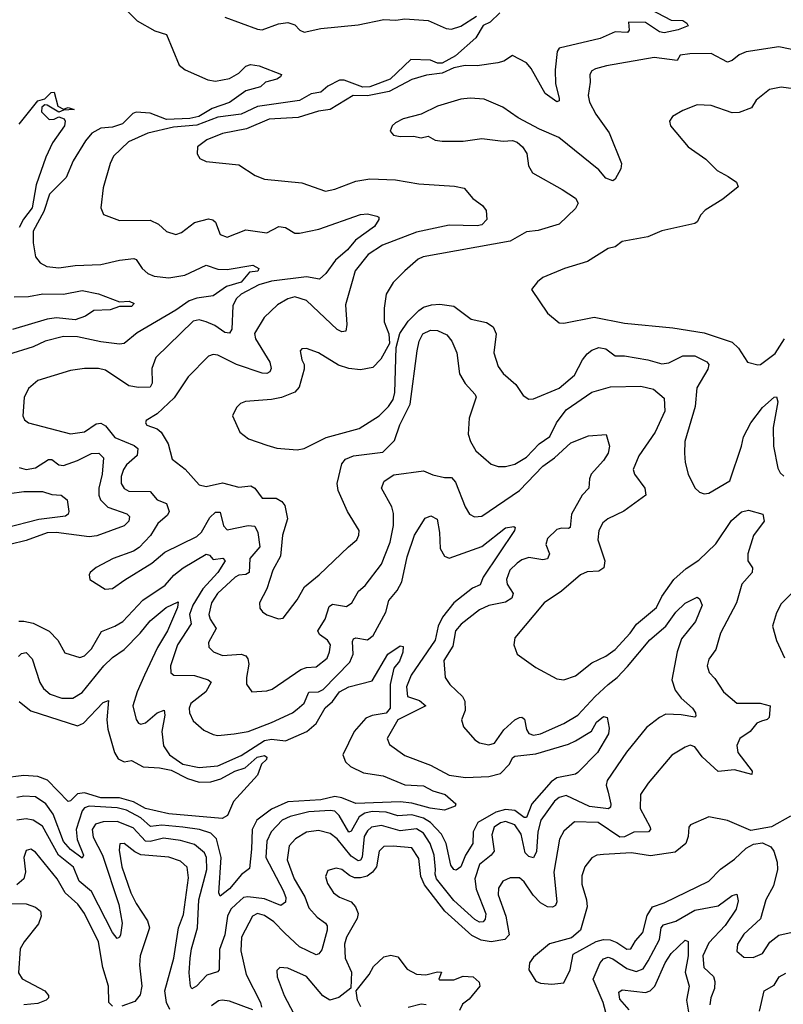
# Model space of a CAD drawing. Extents: x 1443846 to 1577407, y 839182 to 927291.
# Tile 401 of 535: x 1551707 to 1554974, y 887798 to 892009. Entities that reach past the tile are written whole.
import ezdxf

# ---------------------------------------------------------------- set-up
doc = ezdxf.new("R2010")
doc.units = 0

msp = doc.modelspace()

# ---------------------------------------------------------------- linework, layer by layer
at = {"layer": '0CON20XD'}
for points in [[(1552165, 892050), (1552210, 892005), (1552285, 891961.2), (1552335.8, 891945.8), (1552389.2, 891815), (1552415, 891795.6), (1552512.2, 891752.2), (1552545, 891746.4), (1552605, 891757.3), (1552645, 891781.1), (1552675, 891810), (1552695, 891817.1), (1552732.5, 891812.5), (1552827.1, 891775), (1552823.1, 891765), (1552807.5, 891755), (1552758.3, 891741.7), (1552737.3, 891722.7), (1552675, 891705.4), (1552604.7, 891655), (1552531.1, 891628.9), (1552473.3, 891595), (1552435, 891587.1), (1552335, 891582.8), (1552265, 891608.9), (1552205, 891614.3), (1552191.6, 891608.4), (1552146.6, 891563.4), (1552105, 891549.1), (1552054.4, 891545), (1552016.5, 891523.5), (1551988.6, 891491.4), (1551936.5, 891405), (1551906.1, 891333.9), (1551835, 891263.5), (1551810.5, 891189.5), (1551765.6, 891105), (1551765.6, 891055), (1551775.7, 890995), (1551795, 890969.2), (1551823.3, 890953.3), (1551875, 890948), (1551945, 890958.7), (1552055, 890961.8), (1552135, 890981.3), (1552195, 890987.3), (1552205, 890984.3), (1552230.8, 890945), (1552255, 890923.1), (1552283, 890913), (1552345.3, 890904.8), (1552413.8, 890916.2), (1552505, 890959.2), (1552555, 890942.1), (1552595, 890940.4), (1552705, 890959.2), (1552730, 890945), (1552725.6, 890934.4), (1552690.2, 890929.8), (1552655, 890886.7), (1552591.6, 890868.4), (1552535, 890828.2), (1552465, 890818.2), (1552433, 890807), (1552375, 890766.3), (1552209.9, 890670.1), (1552155, 890624.5), (1552135, 890621.3), (1552055, 890630.9), (1551955, 890652.7), (1551895, 890653.7), (1551816, 890635), (1551765, 890610), (1551655, 890575.7)], [(1553761.8, 892038.2), (1553720.6, 891999.4), (1553690, 891985), (1553658.3, 891931.7), (1553571.1, 891855), (1553515, 891823.1), (1553495, 891823.2), (1553464.3, 891835.7), (1553381.1, 891838.9), (1553292.9, 891755), (1553205, 891721.7), (1553175, 891720.8), (1553095, 891750.3), (1553075, 891750.4), (1553025, 891725.6), (1552995, 891699.1), (1552955, 891692.7), (1552905, 891664.4), (1552725, 891638.6), (1552655, 891605.5), (1552555, 891592.8), (1552465, 891558.7), (1552365, 891549.2), (1552255, 891523.9), (1552173.3, 891486.8), (1552108.9, 891425), (1552094.5, 891395), (1552065, 891290), (1552054, 891205), (1552066.4, 891176.4), (1552135, 891150), (1552265, 891151.5), (1552300.6, 891135), (1552335, 891103.1), (1552375, 891090.6), (1552400.2, 891099.8), (1552455, 891141.8), (1552515, 891157.3), (1552533.8, 891153.8), (1552545, 891142.9), (1552565, 891091.1), (1552595, 891078.8), (1552675, 891110.4), (1552765, 891097.3), (1552815.6, 891124.4), (1552845, 891120.6), (1552885, 891095.6), (1552905, 891096.2), (1552987.2, 891112.8), (1553165, 891176.5), (1553195, 891178.5), (1553235, 891169.2), (1553243.3, 891165), (1553243.8, 891155), (1553225.6, 891125), (1553144.1, 891065.9), (1553110.4, 891025), (1553058.7, 890981.3), (1553016.6, 890923.4), (1552990.6, 890899.4), (1552935, 890909.1), (1552785, 890891.4), (1552730.9, 890875), (1552654.5, 890835.5), (1552633.6, 890815), (1552619.5, 890785), (1552615.4, 890685), (1552605, 890668.1), (1552585, 890671.1), (1552541.7, 890701.7), (1552505, 890717.3), (1552475, 890725.4), (1552450.1, 890719.9), (1552289.6, 890565), (1552273, 890517), (1552274.6, 890455), (1552265, 890438.2), (1552215.7, 890435.7), (1552175, 890442.6), (1552075, 890510.9), (1552045, 890517.5), (1551985, 890517.5), (1551925, 890508.5), (1551785, 890466.7), (1551745, 890432), (1551726.6, 890393.4), (1551721.2, 890315), (1551727.7, 890297.7), (1551744.6, 890284.6), (1551925, 890237.9), (1551985, 890246.7), (1552035, 890281.2), (1552055, 890283.5), (1552075, 890271.5), (1552115, 890222.4), (1552197.5, 890187.5), (1552213.1, 890175), (1552209.4, 890145), (1552164.1, 890105), (1552151.8, 890085), (1552141.1, 890055), (1552141.1, 890025), (1552155, 890004.5), (1552175, 889992.7), (1552265, 889991.2), (1552296, 889956), (1552335, 889939.6), (1552347.4, 889905), (1552339.4, 889890.6), (1552297.7, 889855), (1552267.3, 889802.7), (1552218.9, 889751.1), (1552194.5, 889735.5), (1552106.7, 889705), (1552034.5, 889665.5), (1552008.8, 889645), (1552004, 889635), (1552007.5, 889615), (1552072.9, 889572.9), (1552105, 889575.7), (1552157, 889613), (1552272, 889685), (1552328.8, 889731.2), (1552465, 889798.8), (1552485, 889818), (1552520.5, 889879.5), (1552545, 889902.9), (1552565, 889903.1), (1552578.9, 889845), (1552595, 889826.8), (1552685, 889846.5), (1552712.9, 889842.9), (1552725.9, 889815.9), (1552734.7, 889755), (1552692.5, 889705), (1552688.6, 889645), (1552675, 889635.7), (1552645, 889632.9), (1552629.1, 889625), (1552553.8, 889555), (1552528.3, 889515), (1552516.5, 889465), (1552522.2, 889445), (1552548.1, 889405), (1552515.6, 889345), (1552517.1, 889325), (1552536, 889305), (1552575, 889290.4), (1552655, 889295.8), (1552675, 889287.9), (1552683.9, 889275), (1552688, 889252), (1552677.3, 889195), (1552677, 889167), (1552701.2, 889135), (1552765, 889137.9), (1552787.5, 889145), (1552910.5, 889229.5), (1552935, 889238.4), (1552975, 889241.5), (1553022.1, 889277.9), (1553033.4, 889305), (1553036.8, 889335), (1553024.5, 889355), (1552989.6, 889379.6), (1552982.6, 889395), (1553014.8, 889445.2), (1553030.9, 889499.1), (1553045, 889509.6), (1553105, 889499.2), (1553128.6, 889515), (1553156.2, 889565), (1553185, 889589.2), (1553255, 889680.6), (1553291.6, 889775), (1553305.9, 889845.9), (1553306.7, 889896.7), (1553298.8, 889925), (1553255.5, 890005), (1553266.9, 890035), (1553307.6, 890062.4), (1553435, 890080), (1553475, 890062.5), (1553525, 890051.1), (1553555, 890051.2)], [(1554404.2, 892055), (1554495, 892007.7), (1554545, 892006), (1554561.1, 891995), (1554566.6, 891983.4), (1554525, 891966.7), (1554465, 891953.9), (1554445, 891957.9), (1554385, 891996.8), (1554311.7, 891998.3), (1554314.6, 891965), (1554307.1, 891955), (1554255, 891958), (1554190.6, 891929.4), (1554015, 891888.1), (1554006.4, 891873.6), (1553998.2, 891795), (1553999.1, 891735), (1554015.7, 891674.3), (1554015, 891662.5), (1554005, 891658.8), (1553955, 891693.3), (1553895, 891800.8), (1553875.6, 891825), (1553815, 891856.2), (1553778.5, 891831.5), (1553752.5, 891825), (1553665, 891812.4), (1553613.7, 891813.6), (1553565, 891803.3), (1553515, 891781), (1553447.3, 891772.7), (1553385, 891754.2), (1553287.7, 891702.3), (1553195, 891683.5), (1553133.3, 891685), (1553035, 891625.7), (1552985, 891617.8), (1552898.5, 891591.5), (1552775, 891583.5), (1552677.9, 891542.1), (1552575, 891522.9), (1552507.5, 891495), (1552468, 891465), (1552466.2, 891435), (1552477.5, 891415), (1552505, 891402.5), (1552645, 891388.1), (1552715, 891342.9), (1552755, 891327.1), (1552915, 891310.9), (1553015, 891276.4), (1553056.2, 891285), (1553145, 891319.2), (1553205, 891329.3), (1553315, 891324.6), (1553415, 891306.7), (1553567.9, 891297.9), (1553608.7, 891288.7), (1553645.8, 891245), (1553688, 891215), (1553702.7, 891192.7), (1553706, 891155), (1553685, 891131.9), (1553665, 891127.5), (1553545, 891130.6), (1553405, 891100.4), (1553259.4, 891045), (1553197.8, 891005), (1553142.4, 890935), (1553129.8, 890890.2), (1553100.8, 890789.2), (1553107.6, 890705), (1553102.9, 890677.1), (1553085, 890674.6), (1553065, 890684.6), (1552935, 890807.9), (1552885, 890824.4), (1552855, 890815.6), (1552810.8, 890789.2), (1552753.5, 890735), (1552712.6, 890667.4), (1552716.8, 890645), (1552778, 890545), (1552783.3, 890516.7), (1552776.9, 890503.1), (1552765, 890495.6), (1552745, 890496.9), (1552634.6, 890534.6), (1552555, 890574.6), (1552535, 890577.1), (1552515, 890570.5), (1552428.5, 890481.5), (1552368.2, 890391.8), (1552295, 890324), (1552248.8, 890295), (1552246, 890285), (1552252, 890275), (1552295, 890259.4), (1552312.2, 890245), (1552343.2, 890195), (1552359.3, 890129.3), (1552415, 890087.1), (1552475, 890020), (1552505, 890013.1), (1552575, 890028.4), (1552645, 890009.5), (1552696.1, 890016.1), (1552712.9, 890005), (1552745, 889963.1), (1552805, 889962.3), (1552828.8, 889948.8), (1552841.9, 889931.9), (1552853.1, 889875), (1552832.3, 889805), (1552822.5, 889715), (1552790, 889655), (1552764.5, 889575.5), (1552734, 889515), (1552735, 889492.5), (1552746.1, 889476.1), (1552765, 889463.3), (1552815, 889446), (1552835, 889450), (1552895, 889528), (1552925.9, 889584.1), (1552988.9, 889635), (1553114.3, 889755), (1553149.4, 889785), (1553158.9, 889805), (1553159.4, 889825), (1553110, 889905), (1553069.6, 889995), (1553066.1, 890025), (1553085, 890110), (1553100.7, 890129.3), (1553135, 890143.8), (1553260.7, 890159.3), (1553310.2, 890209.8), (1553334, 890276), (1553377.4, 890365), (1553407.2, 890592.8), (1553415.8, 890634.2), (1553432.2, 890665), (1553465, 890681.5), (1553495, 890680), (1553535, 890661.8), (1553555.4, 890635), (1553578.2, 890585), (1553589.6, 890495), (1553613.4, 890453.4), (1553656, 890406), (1553659.5, 890395), (1553630, 890305), (1553626.4, 890236.4), (1553635.5, 890205.5), (1553659.4, 890165), (1553725, 890107.8), (1553755, 890098.5), (1553785, 890098.2), (1553825, 890108.5), (1553875, 890138.7), (1553929.6, 890195), (1553975, 890226.2), (1554004.3, 890285), (1554045, 890340.9), (1554155, 890415.5), (1554235, 890438.8), (1554365, 890442.5), (1554419.3, 890429.3), (1554465, 890390), (1554467.5, 890335), (1554426.5, 890245), (1554356.1, 890143.9), (1554332.5, 890085), (1554337.3, 890065), (1554381.8, 890005), (1554386.4, 889975), (1554292.5, 889907.5), (1554222.9, 889875), (1554202.7, 889857.3), (1554185.6, 889825), (1554180.9, 889785), (1554211.3, 889695), (1554206.2, 889665), (1554185, 889651.1), (1554135, 889647.3), (1554106.2, 889635), (1554024.6, 889565.4), (1553951.4, 889515), (1553826, 889365), (1553821.2, 889335), (1553836.2, 889295), (1553915, 889238.8), (1554005, 889190), (1554035, 889186), (1554085, 889202.9), (1554155, 889258.1), (1554215, 889287.1), (1554255, 889315.4), (1554319.5, 889385), (1554346.2, 889423.9), (1554431.3, 889495), (1554455, 889542.5), (1554506.2, 889615), (1554558.7, 889661.3), (1554612.6, 889697.4), (1554685, 889767.2), (1554752.7, 889867.3), (1554795, 889904.4), (1554825, 889910.8), (1554886.7, 889895), (1554892, 889865), (1554846.5, 889803.5), (1554822, 889725), (1554821.8, 889695), (1554842.2, 889665), (1554841.5, 889645), (1554796.1, 889595), (1554773.5, 889515), (1554705.9, 889385), (1554686.2, 889315), (1554656.2, 889273.8), (1554648.9, 889245), (1554657.4, 889217.4), (1554681.9, 889191.9), (1554718.8, 889135), (1554775, 889085.5), (1554875.8, 889085.8), (1554917.5, 889075), (1554914.2, 889025), (1554904.5, 889015.5), (1554880.6, 889009.4), (1554860.4, 888999.6), (1554832.7, 888965), (1554788.1, 888935), (1554775.5, 888905), (1554780, 888875), (1554841.4, 888795), (1554840, 888780), (1554765, 888800.3), (1554695, 888794.1), (1554626.9, 888856.9), (1554595, 888899.4), (1554575, 888905.6), (1554555, 888898.1), (1554496.7, 888863.3), (1554396.5, 888743.5), (1554363.3, 888695), (1554361.6, 888635), (1554404.6, 888555), (1554405.4, 888545), (1554396.9, 888535), (1554335, 888534), (1554295, 888513.7), (1554275, 888512.9), (1554182, 888575), (1554081.4, 888578.6), (1554035, 888538.9), (1554016.6, 888503.4), (1553992.7, 888362.7), (1554004.6, 888235.4), (1554000, 888220), (1553986.9, 888213.1), (1553965, 888214.1), (1553935, 888231.6), (1553903.8, 888265), (1553865, 888321.5), (1553845, 888338.5), (1553805, 888338.2), (1553774.4, 888325), (1553756.4, 888295), (1553754.6, 888265.4), (1553786.5, 888175), (1553800.7, 888095), (1553782.5, 888075), (1553725, 888065.6), (1553681.6, 888071.6), (1553641.4, 888091.4), (1553525.8, 888195.9), (1553438.6, 888308.6), (1553423.7, 888345), (1553415, 888421.9), (1553385, 888467.1), (1553305, 888474.8), (1553265, 888472.5), (1553245, 888452.9), (1553234, 888386), (1553216.9, 888363.1), (1553193.5, 888346.5), (1553165, 888338), (1553139, 888339), (1553118.7, 888348.7), (1553085, 888374.4), (1553060.6, 888379.4), (1553025, 888370), (1553015.7, 888345), (1553024.5, 888315), (1553050, 888275), (1553075, 888255.5), (1553126.1, 888236.1), (1553143.3, 888215), (1553156, 888186), (1553150.4, 888165), (1553105.2, 888085), (1553097.5, 888055), (1553099.3, 887995), (1553126.9, 887935), (1553123.6, 887866.4), (1553072.9, 887827.1), (1553034.7, 887814.7), (1553003.7, 887833.7), (1552935, 887917.1), (1552855, 887952.7), (1552820, 887955), (1552808.1, 887941.9), (1552808.5, 887915), (1552838.5, 887835), (1552879.4, 887759.4)], [(1552585, 892020.6), (1552725, 891968.8), (1552745, 891966.2), (1552815, 891992.2), (1552855, 891997.8), (1552885, 891988.1), (1552905.8, 891965), (1552925, 891955.6), (1552995, 891971.1), (1553155, 891988.1), (1553265, 892010), (1553317.1, 892007.1), (1553355, 892012.9), (1553455, 892005.5), (1553531.3, 891971.3), (1553555, 891969.2), (1553595, 891981.9), (1553661.8, 892025)], [(1555045, 891875.3), (1554955, 891893.2), (1554815, 891871.8), (1554785, 891859.6), (1554755, 891834.5), (1554735, 891828.2), (1554665.5, 891865.5), (1554573.8, 891863.8), (1554532.7, 891857.3), (1554520, 891835), (1554422.2, 891847.8), (1554217.3, 891812.7), (1554170.6, 891799.4), (1554155, 891790), (1554145.8, 891775), (1554147.9, 891742.1), (1554140, 891685), (1554145, 891656.7), (1554172.7, 891605), (1554229.6, 891525), (1554282.5, 891395), (1554278.8, 891371.2), (1554255, 891328), (1554245, 891320.6), (1554215, 891331.8), (1554185, 891366.8)], [(1555125, 891700), (1554965, 891720.5), (1554915, 891711.1), (1554858, 891665), (1554837.9, 891632.1), (1554785, 891612.7), (1554755, 891610.9), (1554665, 891642.9), (1554605, 891645.8), (1554545, 891621.2), (1554500, 891595), (1554486.7, 891575), (1554491.2, 891555), (1554567.5, 891465), (1554642.4, 891412.4), (1554691.2, 891365), (1554738.2, 891338.2), (1554773.8, 891315), (1554781.2, 891295), (1554715, 891241.9), (1554640, 891195), (1554620.8, 891175), (1554606, 891145), (1554595, 891137.5), (1554454.4, 891105.6), (1554395, 891080), (1554285, 891060.8), (1554255, 891038), (1554225, 891030), (1554136.2, 890975), (1554037.5, 890945), (1553945, 890906.2), (1553922.3, 890887.7), (1553897.5, 890855), (1553965, 890753.8), (1554015, 890713.3), (1554035, 890712), (1554165, 890736.5), (1554295, 890711.5), (1554502, 890692), (1554635, 890669.6), (1554755, 890629.7), (1554782.9, 890605), (1554821.2, 890545), (1554865, 890532.5), (1554876.2, 890535), (1554939.2, 890580.9), (1554978.6, 890645)], [(1551705, 891562.9), (1551785, 891662.9), (1551815, 891671.2), (1551842.4, 891697.6), (1551855, 891698.8), (1551870, 891640), (1551895, 891626.2), (1551915, 891633.3), (1551940, 891625), (1551895, 891622.5), (1551875, 891613.3), (1551825, 891644.4), (1551814.3, 891645.7), (1551802, 891635), (1551800, 891615), (1551833, 891583), (1551855, 891584), (1551875, 891593.8), (1551897.5, 891585), (1551902.5, 891575), (1551898.8, 891555), (1551847.5, 891482.5), (1551818.9, 891421.1), (1551777.2, 891302.8), (1551760.4, 891205), (1551723.3, 891156.7), (1551705, 891121)], [(1554185, 891366.8), (1554014.3, 891505), (1553930.7, 891540.7), (1553840.3, 891590.3), (1553773.8, 891635), (1553695, 891670), (1553635, 891674.3), (1553595, 891669.4), (1553495, 891638.9), (1553425, 891605.7), (1553347.5, 891585), (1553315, 891568.8), (1553301.2, 891555), (1553293, 891533), (1553306, 891516), (1553335, 891509.2), (1553391.7, 891511.7), (1553425, 891504.2), (1553455, 891510.8), (1553485, 891494.4), (1553515, 891489.2), (1553605, 891489.4), (1553685, 891501.4), (1553775, 891489.2), (1553815, 891492.5), (1553835, 891486), (1553858.8, 891465), (1553877, 891437), (1553883.8, 891385), (1553900.8, 891355), (1554027.5, 891282.5), (1554085.5, 891245.5), (1554096.9, 891225), (1554085, 891202.5), (1554014.6, 891135.4), (1553925, 891107.3), (1553875, 891101.5), (1553805, 891061.6), (1553433.3, 890995), (1553412.5, 890985), (1553355, 890935.6), (1553305.6, 890885), (1553275.7, 890835), (1553266.9, 890775), (1553267, 890717), (1553286, 890665), (1553290, 890625), (1553252.6, 890557.4), (1553217.8, 890522.2), (1553165, 890511.5), (1553115, 890517.1), (1553071.3, 890531.3), (1552985, 890584.4), (1552935, 890602.9), (1552915, 890601.2), (1552907.5, 890592.5), (1552914.5, 890555), (1552923.8, 890535), (1552924.6, 890515), (1552903.1, 890436.9), (1552885, 890416.7), (1552827.1, 890392.9), (1552785, 890384.1), (1552673.4, 890376.6), (1552652.4, 890367.6), (1552635, 890351.2), (1552618, 890315), (1552648.8, 890245), (1552686.5, 890216.5), (1552765, 890188.9), (1552806.8, 890176.8), (1552895, 890169.4), (1552925, 890175.6), (1553018, 890222), (1553159.5, 890260.5), (1553245.6, 890315), (1553284.8, 890355.2), (1553304.6, 890385), (1553311.8, 890415), (1553317.7, 890607.7), (1553333, 890667), (1553369.7, 890720.3), (1553414.5, 890765.5), (1553435, 890779.5), (1553469.5, 890789.5), (1553505, 890791.9), (1553564.2, 890784.2), (1553638.8, 890728.8), (1553704.2, 890714.2), (1553733.3, 890695), (1553745.8, 890665), (1553735.4, 890585), (1553755, 890526), (1553775, 890495.8), (1553829.4, 890449.4), (1553861.3, 890401.3), (1553885, 890385.8), (1553905, 890387.1), (1554015, 890433.8), (1554080.5, 890489.5), (1554114.7, 890555), (1554135, 890579.6), (1554155, 890596), (1554185, 890606.9), (1554215, 890601.8), (1554255, 890571.3), (1554295, 890570.9), (1554395, 890554.8), (1554455, 890536.7), (1554485, 890541), (1554545, 890571.8), (1554595, 890571.1), (1554646.3, 890546.3), (1554655.4, 890535), (1554651.1, 890515), (1554604.8, 890435.2), (1554597.1, 890355), (1554553.1, 890205), (1554551.4, 890155), (1554554.4, 890115), (1554567.5, 890065), (1554595, 890006.7), (1554615, 889988.8), (1554635, 889981.2), (1554655, 889983.8), (1554745, 890037.5), (1554795.3, 890184.7), (1554803.8, 890225), (1554835.3, 890285), (1554885, 890351.2), (1554935, 890394.2), (1554945.6, 890395.6), (1554950.5, 890375), (1554930.3, 890265), (1554932.9, 890185), (1554950.9, 890090.9), (1554960.4, 890070.4), (1554976.8, 890056.8)], [(1551683.5, 890823.5), (1551745, 890824.8), (1551806.4, 890836.4), (1551895, 890834.8), (1551975, 890850.5), (1552045, 890837.5), (1552135, 890802.9), (1552176, 890806), (1552196.9, 890795), (1552185, 890783.3), (1552135, 890782.3), (1552095, 890767.8), (1552024.2, 890765.8), (1551988.4, 890741.6), (1551945, 890725.6), (1551865, 890733.5), (1551825, 890728.6), (1551676.3, 890683.7)], [(1553555, 890051.2), (1553571.5, 890031.5), (1553613.8, 889925), (1553631.4, 889895), (1553652.8, 889882.8), (1553685, 889885.5), (1553845, 889996), (1553945, 890100), (1553995.4, 890135), (1554065, 890199.1), (1554141.2, 890228.8), (1554216.7, 890235), (1554230, 890185), (1554225.5, 890155), (1554205, 890123.3), (1554151.5, 890065), (1554144.4, 890045), (1554142.9, 890005), (1554114, 889976), (1554068.2, 889895), (1554062.4, 889837.6), (1554055, 889832.5), (1554025, 889834.7), (1554005, 889829.3), (1553965, 889790.6), (1553958.9, 889765), (1553973.9, 889725), (1553965, 889703.1), (1553945, 889698.4), (1553885, 889709.3), (1553855, 889699.2), (1553835.4, 889685), (1553804.7, 889655), (1553790.3, 889615), (1553793.3, 889595), (1553818.6, 889555), (1553812.2, 889535), (1553785, 889517.8), (1553715, 889503.6), (1553675, 889484.6), (1553595.6, 889424.4), (1553571.8, 889395), (1553560.4, 889329.6), (1553522.1, 889267.9), (1553526.9, 889195), (1553546.9, 889165), (1553602.2, 889115), (1553611.5, 889095), (1553612.5, 889055), (1553598, 889015), (1553606, 888985), (1553655, 888928.8), (1553675, 888916.7), (1553715, 888907.5), (1553738.1, 888915), (1553778.4, 888971.6), (1553825, 889014.5), (1553845, 889024.4), (1553855.4, 889025.4), (1553867.2, 889017.2), (1553875, 888973.8), (1553885.9, 888955.9), (1553905, 888949.6), (1553935, 888954.7), (1554035, 888998.4), (1554095, 889034.3), (1554168.6, 889115), (1554224.2, 889165.8), (1554264, 889196), (1554308, 889242), (1554402.9, 889357.1), (1554471.1, 889415), (1554515, 889474.5), (1554555, 889513.3), (1554605, 889538.8), (1554615, 889532.5), (1554627.5, 889505), (1554598.1, 889435), (1554538.8, 889361.2), (1554519.6, 889305), (1554497.3, 889185), (1554511.3, 889141.3), (1554537.4, 889107.4), (1554585.8, 889065), (1554598.6, 889045), (1554599.4, 889030.6), (1554595, 889026.2), (1554536.6, 889036.6), (1554471.7, 889038.3), (1554445, 889025.2), (1554388.6, 888981.4), (1554303.7, 888876.3), (1554220.9, 888755), (1554215.9, 888735), (1554225, 888705.7), (1554236.9, 888653.1), (1554235, 888641.2), (1554225.9, 888634.1), (1554145, 888643.1), (1554045, 888690.2), (1554015, 888681.6), (1553995, 888666.3), (1553936.6, 888585), (1553923.9, 888535), (1553918.5, 888451.5), (1553905, 888424.6), (1553885, 888429.3), (1553870.2, 888445), (1553853.3, 888525), (1553825, 888564.8), (1553785, 888579.3), (1553765, 888574.3), (1553737.2, 888555), (1553727.8, 888522.2), (1553737.3, 888452.7), (1553725, 888435.9), (1553675, 888396), (1553655.2, 888335), (1553660.8, 888290.8), (1553701.6, 888185), (1553698.5, 888161.5), (1553690, 888150), (1553675, 888148.8), (1553655, 888159.8), (1553565, 888241.3), (1553489.8, 888335), (1553484.1, 888354.1), (1553486.3, 888375), (1553481, 888435), (1553463.7, 888485), (1553435, 888529.5), (1553405, 888548.1), (1553335, 888540.3), (1553255, 888562.6), (1553212.3, 888555), (1553195, 888540.3), (1553180.8, 888515), (1553172.6, 888427.4), (1553165.4, 888414.6), (1553155, 888411.4), (1553125, 888431), (1553065, 888505.7), (1553035, 888528.7), (1552985, 888540.7), (1552935, 888533.4), (1552887.3, 888505), (1552860.9, 888475), (1552851.9, 888415), (1552881.9, 888335), (1552927.9, 888257.9), (1552945, 888210), (1552980.6, 888170.6), (1553015.6, 888145), (1553022.8, 888132.8), (1553022.9, 888115), (1552999.5, 888030.5), (1552987, 888013), (1552975, 888009.1), (1552905, 888043.8), (1552841.5, 888101.5), (1552795, 888150.4), (1552755, 888177.4), (1552725, 888186.8), (1552703.9, 888175), (1552655.9, 888085), (1552654, 888026), (1552676.1, 887925), (1552737.2, 887805), (1552742.1, 887785)], [(1551705, 890094.5), (1551735, 890085.3), (1551775, 890092.4), (1551831.3, 890128.7), (1551845, 890127.8), (1551875, 890106), (1551895, 890102.9), (1551955, 890123.6), (1552015, 890154.1), (1552045.8, 890155), (1552065.5, 890135), (1552060.2, 890065), (1552045.6, 890005), (1552045.8, 889975), (1552053.6, 889955), (1552084.1, 889924.1), (1552166.1, 889896.1), (1552177.5, 889885), (1552173.8, 889865), (1552155, 889844.7), (1552037.8, 889802.2), (1552005, 889797.2), (1551863.9, 889816.1), (1551825, 889814.8), (1551735, 889781.4), (1551665, 889764.7)], [(1551663.3, 889983.3), (1551725, 889991.7), (1551805, 889991.3), (1551845, 889978), (1551885.3, 889975.3), (1551910.6, 889955), (1551917.8, 889905), (1551915.4, 889894.6), (1551904, 889886), (1551788.7, 889871.3), (1551645, 889834.9)], [(1551703.4, 889436.6), (1551725, 889436.9), (1551765, 889428.1), (1551833.3, 889393.3), (1551870.5, 889355), (1551900.7, 889300.7), (1551965, 889281.5), (1551985, 889288.5), (1552015, 889318.5), (1552057, 889393), (1552115, 889414.7), (1552148.2, 889435), (1552234.1, 889525.9), (1552330.1, 889589.9), (1552366.8, 889633.2), (1552406.4, 889665), (1552505, 889723.4), (1552519.5, 889719.5), (1552535, 889700.9), (1552576, 889706), (1552586.4, 889695), (1552554.8, 889645), (1552490.8, 889575), (1552448.6, 889505), (1552433.6, 889465), (1552440.9, 889425), (1552382.6, 889335), (1552352, 889245), (1552354.4, 889215), (1552366.2, 889205), (1552455, 889204.3), (1552514, 889185), (1552526.9, 889175), (1552503.2, 889135), (1552439.2, 889085), (1552432.5, 889065), (1552433.8, 889045), (1552450.2, 889010.2), (1552495, 888970.6), (1552535, 888951.1), (1552555, 888947.5), (1552625, 888954), (1552684.7, 888965.3), (1552785, 889002.7), (1552875, 889044.7), (1552895, 889059.6), (1552924.1, 889085.9), (1552945, 889133.5), (1552985, 889134.8), (1553005, 889144.3), (1553119.3, 889260.7), (1553134.3, 889295), (1553130.8, 889349.2), (1553135, 889360.6), (1553145.4, 889364.6), (1553195, 889356.9), (1553219.1, 889375), (1553274.1, 889475), (1553286.7, 889525), (1553322.3, 889567.7), (1553342.2, 889605), (1553365, 889712), (1553396.2, 889805), (1553442.4, 889877.6), (1553466.7, 889886.7), (1553492.9, 889872.9), (1553503.9, 889816.1), (1553506.9, 889746.9), (1553524.7, 889714.7), (1553545, 889705.5), (1553685, 889756.6), (1553785, 889835.9), (1553821.2, 889841.2), (1553827.7, 889837.7), (1553823.8, 889823.8), (1553690, 889625), (1553677.2, 889592.7), (1553645, 889578.1), (1553565.3, 889515), (1553515.7, 889454.3), (1553497.2, 889415), (1553484.8, 889355), (1553382.4, 889205), (1553362.6, 889155), (1553366.5, 889115), (1553417.3, 889097.3), (1553444.4, 889075), (1553325.6, 889015), (1553280, 888935), (1553289.1, 888909.1), (1553355, 888861.5), (1553465, 888821.2), (1553545, 888778.2), (1553615, 888767.8), (1553715, 888771.7), (1553765, 888784.7), (1553803.5, 888825), (1553815, 888851.9), (1553825, 888859.6), (1553915, 888868.5), (1554055, 888910.8), (1554085, 888925.3), (1554154.1, 888965.9), (1554175, 889004.4), (1554205, 889029.4), (1554220, 889025), (1554228.6, 888978.6), (1554226.2, 888955), (1554179.6, 888875), (1554095, 888789.4), (1554085, 888782.2), (1554005, 888765.9), (1553980.5, 888749.5), (1553899, 888655), (1553875, 888597.3), (1553865, 888596.9), (1553825, 888626.4), (1553785, 888630.8), (1553745, 888619.2), (1553666.7, 888575), (1553647.1, 888535), (1553646.3, 888485), (1553614.4, 888435), (1553595, 888385.5), (1553575, 888371.3), (1553564.8, 888374.8), (1553552.3, 888392.3), (1553531.2, 888485), (1553511.2, 888525), (1553465, 888574.9), (1553435, 888593.2), (1553385, 888608.4), (1553325, 888604.3), (1553275, 888619.2), (1553215, 888623.1), (1553184.1, 888615), (1553159.8, 888600.2), (1553125, 888538), (1553115, 888533.6), (1553074.2, 888605), (1553055, 888623.4), (1553035, 888627.3), (1552945, 888620.6), (1552865, 888601.1), (1552830.7, 888585), (1552783.7, 888535), (1552764.1, 888495.9), (1552760.2, 888425), (1552834.1, 888285), (1552846, 888255), (1552845, 888234.3), (1552825, 888220.9), (1552755, 888249.5), (1552682.8, 888257.2), (1552665, 888254), (1552634.1, 888225.9), (1552611, 888205), (1552595.8, 888175), (1552585.5, 888095), (1552562.8, 888032.7), (1552561.1, 887945), (1552553.1, 887936.9), (1552508.1, 887921.9), (1552463.8, 887875), (1552444.5, 887864.5), (1552438, 887875), (1552432.2, 887932.2), (1552437.3, 887995), (1552442.2, 888035), (1552467.9, 888125), (1552474.2, 888245), (1552507.9, 888375), (1552506.9, 888425), (1552498.4, 888445), (1552455, 888481.6), (1552395, 888497.9), (1552322.1, 888507.9), (1552265, 888493.5), (1552245, 888494.9), (1552193.1, 888553.1), (1552125, 888580), (1552065, 888578.6), (1552032.1, 888567.9), (1552018.1, 888545), (1552022.4, 888512.4), (1552061.3, 888435), (1552132.2, 888225), (1552145.9, 888145), (1552139.2, 888095), (1552135, 888084.2), (1552125, 888079.4), (1552105, 888104.4), (1552015, 888280.7), (1551962.1, 888325), (1551937.4, 888385), (1551872.8, 888435), (1551805, 888559.1), (1551765, 888585.3), (1551735, 888591.7), (1551694.5, 888585.5)], [(1555025, 889571.2), (1554965, 889511.2), (1554945, 889472.5), (1554928, 889415), (1554944.5, 889354.5), (1554979.5, 889279.5)], [(1551701.9, 889285), (1551715, 889298.4), (1551735, 889302.9), (1551761.1, 889275), (1551794.1, 889174.1), (1551808.6, 889148.6), (1551837.8, 889125), (1551887, 889107), (1551935, 889107.6), (1551975, 889130.9), (1552066.8, 889245), (1552105, 889280.7), (1552155, 889315.4), (1552222.6, 889385), (1552265, 889438.7), (1552333.6, 889495), (1552385, 889518.8), (1552381.8, 889495), (1552339.8, 889395), (1552296.6, 889323.4), (1552240.9, 889205), (1552210, 889135), (1552191.6, 889075), (1552205, 889015.8), (1552215, 889000), (1552225, 888996.2), (1552245, 889001.6), (1552295, 889044.7), (1552325.9, 889055.9), (1552327.8, 889035), (1552315.2, 888965.2), (1552323.1, 888903.1), (1552347.8, 888865), (1552405.3, 888824.7), (1552475, 888810.2), (1552555, 888817.1), (1552655, 888861.4), (1552755, 888925.9), (1552785, 888932.4), (1552845, 888925.2), (1552935.4, 888964.6), (1552975, 888999.3), (1553014.6, 889065.4), (1553045, 889092.3), (1553075, 889134.4), (1553115, 889155.6), (1553215, 889181.4), (1553282.1, 889295), (1553335, 889331.4), (1553348.1, 889328.1), (1553346.6, 889303.4), (1553331.9, 889265), (1553307.7, 889235), (1553291.9, 889165), (1553292.1, 889065), (1553275, 889043.5), (1553215, 889033.7), (1553188.3, 889021.7), (1553138.8, 888965), (1553089.5, 888865), (1553101.8, 888835), (1553122.3, 888815), (1553178.3, 888788.3), (1553262, 888775), (1553355, 888736.8), (1553435, 888731.5), (1553475, 888710.8), (1553527.5, 888695), (1553573.3, 888655), (1553570, 888645), (1553525, 888628), (1553463.1, 888636.9), (1553385, 888658.5), (1553335, 888663.6), (1553145, 888656), (1553085, 888681), (1553055, 888686.8), (1552995, 888672.1), (1552855, 888663.4), (1552785, 888633), (1552721.5, 888585), (1552702.5, 888545), (1552699.1, 888460.9), (1552691.2, 888378.8), (1552656.4, 888353.6), (1552605, 888291.9), (1552565, 888260.8), (1552560, 888275), (1552570, 888425), (1552548.7, 888505), (1552525, 888529.5), (1552476, 888546), (1552405, 888555.8), (1552315, 888563.3), (1552267.6, 888557.6), (1552225.2, 888595), (1552165, 888627.5), (1552125, 888638.3), (1552004, 888645), (1551985, 888637.7), (1551974.4, 888625), (1551949.2, 888545), (1551953.3, 888503.3), (1551979.7, 888435), (1551975, 888422.9), (1551925, 888460.3), (1551895, 888494.8), (1551850.7, 888610.7), (1551818.9, 888655), (1551774.8, 888684.8), (1551725, 888688.2), (1551695, 888682.6)], [(1551705, 889092.5), (1551720.4, 889080.4), (1551755, 889052.8), (1551955, 888988.5), (1551979.7, 889000.3), (1552065, 889088.1), (1552086.7, 889096.7), (1552080.4, 889015), (1552083.9, 888975), (1552112.5, 888875), (1552128.2, 888848.2), (1552155, 888835.4), (1552185, 888841.2), (1552235, 888813), (1552305, 888809.5), (1552355, 888798.9), (1552425, 888763.8), (1552475, 888747.5), (1552525, 888750), (1552567.4, 888762.6), (1552627.9, 888795), (1552671.4, 888808.6), (1552722.9, 888855), (1552755, 888862.5), (1552764, 888855), (1552763.8, 888845), (1552742.5, 888825), (1552725, 888777.5), (1552622.5, 888665), (1552595.7, 888605), (1552573.1, 888593.1), (1552345, 888612.5), (1552245.6, 888635), (1552193.9, 888663.9), (1552135, 888680.5), (1552055, 888681.3), (1551985, 888702.7), (1551955, 888698), (1551925, 888668.2), (1551915, 888665.4), (1551826.5, 888756.5), (1551785, 888772.2), (1551725, 888776.4), (1551635.2, 888764.8)], [(1555005, 888601.9), (1554923.4, 888556.6), (1554835, 888541.4), (1554735, 888584), (1554655, 888599.1), (1554577.8, 888565), (1554569.5, 888555), (1554566.7, 888515), (1554557.1, 888485), (1554511.2, 888448.8), (1554406.7, 888433.3), (1554325, 888445.3), (1554205, 888438.5), (1554176.7, 888435), (1554155, 888424.4), (1554125, 888386), (1554112.8, 888347.2), (1554111.8, 888311.8), (1554132.9, 888245), (1554134.5, 888215), (1554106, 888115), (1554067.5, 888082.5), (1553974, 888056), (1553905, 888000), (1553888.1, 887975), (1553885.8, 887945), (1553915, 887896.2), (1553935, 887888.6), (1553984.4, 887884.4), (1554035, 887890), (1554062.3, 887945), (1554075, 888012.5), (1554174, 888066), (1554205, 888074.4), (1554233.5, 888073.5), (1554262.6, 888062.6), (1554305, 888032.9), (1554322, 888035), (1554341.5, 888068.5), (1554373.6, 888105), (1554392.3, 888177.7), (1554415, 888214.1), (1554465, 888231.8), (1554655, 888324.6), (1554705, 888376), (1554765, 888418.1), (1554815, 888466), (1554847.3, 888482.7), (1554885, 888488.8), (1554921.2, 888471.2), (1554933, 888453), (1554948.1, 888405), (1554949.5, 888375), (1554931.5, 888305), (1554900, 888245), (1554876.2, 888163.8), (1554805, 888098.1), (1554777.5, 888055), (1554776, 888025), (1554805, 888000), (1554845, 887998.1), (1554885, 888014.4), (1554916.7, 888063.3), (1554955, 888094), (1555038.3, 888111.7)], [(1552349.2, 887775), (1552335.2, 887805), (1552328.8, 887855), (1552367, 887995), (1552387, 888125), (1552407.9, 888182.1), (1552428.9, 888338.9), (1552423.4, 888385), (1552395, 888409.5), (1552345, 888427.2), (1552225, 888437.3), (1552199.4, 888449.4), (1552155, 888486.2), (1552135.6, 888484.4), (1552133.1, 888456.9), (1552144.7, 888385.3), (1552182.2, 888275), (1552205, 888228.2), (1552254, 888155), (1552262.2, 888125), (1552222.8, 888005), (1552219.7, 887965), (1552229.2, 887875), (1552222.3, 887837.7), (1552199.9, 887810.1), (1552145, 887789.2)], [(1552105, 887789.6), (1552088.5, 887805), (1552087, 887875), (1552063.7, 887955), (1552043.9, 888065), (1551985, 888185.5), (1551955.9, 888225.9), (1551902.3, 888275), (1551868.2, 888335), (1551775, 888448.1), (1551755, 888461.9), (1551734.5, 888455.5), (1551724.5, 888425.5), (1551732.1, 888365), (1551725.5, 888335), (1551695, 888308.2)], [(1554221.1, 887741.1), (1554204.2, 887805), (1554160.8, 887905), (1554190.9, 887975), (1554205, 887992.5), (1554225, 887999), (1554245, 887992), (1554305, 887951.1), (1554345, 887938.1), (1554375, 887949.2), (1554395.7, 887984.3), (1554444.8, 888075), (1554452, 888125), (1554461.7, 888138.3), (1554515, 888153.9), (1554595, 888200.8), (1554695, 888219.4), (1554755, 888263.6), (1554775, 888268.6), (1554780.6, 888240.6), (1554771.9, 888205), (1554725.7, 888134.3), (1554655, 888060.8), (1554630.6, 888005), (1554634.7, 887955), (1554675, 887916.1), (1554681.7, 887895), (1554680, 887865), (1554663.5, 887825), (1554660.3, 887795)], [(1551625, 888229.1), (1551735, 888226.8), (1551775, 888213.4), (1551795.7, 888195.7), (1551799.7, 888175), (1551787.7, 888142.3), (1551726.2, 888065), (1551710, 888035), (1551702.4, 887932.4), (1551717.3, 887907.3), (1551815.6, 887855), (1551830.6, 887835), (1551830, 887825), (1551820.8, 887815), (1551785, 887800.7), (1551725, 887795.2)], [(1554315, 887773.8), (1554275, 887820), (1554270, 887850), (1554285, 887859.3), (1554385, 887847.8), (1554405, 887855.7), (1554423.9, 887875), (1554468.7, 887975), (1554495, 888015.3), (1554555, 888071.4), (1554566.6, 888066.6), (1554567, 888005), (1554553.7, 887935), (1554571.2, 887875), (1554559.6, 887815), (1554570.4, 887755)], [(1553166.2, 887786.2), (1553152.5, 887815), (1553146.2, 887855), (1553203.1, 887925), (1553220.6, 887959.4), (1553265, 888000.5), (1553295, 888007.8), (1553325, 888000.6), (1553365, 887948.1), (1553405, 887927.1), (1553445, 887923.5), (1553495, 887936.7), (1553512.5, 887935), (1553500, 887905), (1553505, 887902.5), (1553565, 887902.1), (1553605, 887917.5), (1553648, 887915), (1553672.9, 887892.9), (1553676.2, 887875), (1553630.8, 887819.3), (1553601.7, 887798.3), (1553588.2, 887771.8)], [(1554871.8, 887768.2), (1554891.6, 887855), (1554935, 887879.2), (1554956.2, 887915), (1554985, 887930.4)], [(1552705, 887773.9), (1552605, 887811), (1552574.1, 887815.9), (1552558, 887812), (1552528.3, 887791.7)], [(1553369.1, 887785), (1553425, 887799.2), (1553446.5, 887796.5)]]:
    msp.add_lwpolyline(points, dxfattribs=at)

doc.saveas('drawing.dxf')
